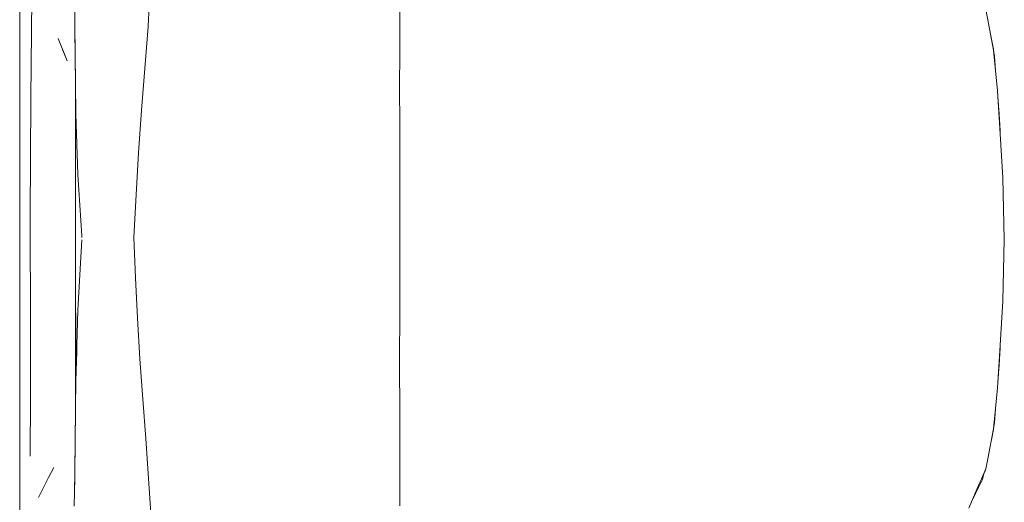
# Model space of a CAD drawing. Header units: millimetres. Extents: x -261 to 187, y -214 to 106.
# Tile 774 of 1056: x -206.12 to -205.348, y 12.146 to 12.525. Entities that reach past the tile are written whole.
import ezdxf

# ---------------------------------------------------------------- set-up
doc = ezdxf.new("R2010")
doc.units = ezdxf.units.MM
doc.header["$LTSCALE"] = 0.005
doc.header["$MEASUREMENT"] = 0
doc.layers.add('IFC-Elemento de mobília-Contorno', color=9, linetype='Continuous', lineweight=5)

msp = doc.modelspace()

# ---------------------------------------------------------------- linework, layer by layer
at = {"layer": 'IFC-Elemento de mobília-Contorno', "lineweight": 5}
for p, q in [((-206.11996, 12.46757), (-206.11986, 12.62101)), ((-206.11136, 12.46312), (-206.11021, 12.55562)), ((-206.07713, 12.54423), (-206.07685, 12.52338)), ((-206.0192, 12.51957), (-206.01845, 12.53561)), ((-205.82209, 12.49877), (-205.82208, 12.53457)), ((-205.36269, 12.53239), (-205.36114, 12.52455)), ((-206.07685, 12.52338), (-206.0767, 12.51204)), ((-206.07684, 12.52313), (-206.07682, 12.52103)), ((-206.07682, 12.52103), (-206.07651, 12.49789)), ((-206.02176, 12.48658), (-206.0192, 12.51957)), ((-205.36114, 12.52455), (-205.35648, 12.50101)), ((-206.0767, 12.51204), (-206.07655, 12.50069)), ((-205.35864, 12.51194), (-205.35656, 12.50161)), ((-205.3586, 12.51175), (-205.35817, 12.50958)), ((-205.3586, 12.51175), (-205.35817, 12.50958)), ((-206.08993, 12.51004), (-206.08286, 12.49263)), ((-205.35817, 12.50958), (-205.35656, 12.50161)), ((-206.08639, 12.50133), (-206.08286, 12.49263)), ((-206.07655, 12.50069), (-206.07647, 12.49511)), ((-206.07651, 12.49789), (-206.0762, 12.47426)), ((-205.82212, 12.47212), (-205.82209, 12.49877)), ((-205.35656, 12.50161), (-205.35649, 12.50108)), ((-205.35648, 12.50101), (-205.35495, 12.48495)), ((-205.35648, 12.50101), (-205.35587, 12.49615)), ((-205.35587, 12.49615), (-205.35495, 12.48495)), ((-206.07645, 12.49355), (-206.07623, 12.47632)), ((-206.02439, 12.45377), (-206.02176, 12.48658)), ((-205.35495, 12.48495), (-205.35343, 12.46889)), ((-206.07623, 12.2152), (-206.07623, 12.47632)), ((-206.0762, 12.47426), (-206.07592, 12.4511)), ((-206.11996, 12.46757), (-206.11995, 12.25763)), ((-205.82212, 12.47212), (-205.82208, 12.44228)), ((-205.35343, 12.46889), (-205.35236, 12.45213)), ((-205.35341, 12.46858), (-205.3534, 12.46846)), ((-205.3534, 12.46846), (-205.35247, 12.45398)), ((-206.11166, 12.37074), (-206.11136, 12.46312)), ((-206.07592, 12.4511), (-206.07439, 12.40345)), ((-206.02677, 12.4205), (-206.02439, 12.45377)), ((-205.35251, 12.45447), (-205.35223, 12.451)), ((-205.35236, 12.45213), (-205.35129, 12.43537)), ((-205.35223, 12.451), (-205.35129, 12.43537)), ((-205.35223, 12.451), (-205.35142, 12.43756)), ((-205.82208, 12.44228), (-205.82208, 12.40612)), ((-205.35142, 12.43756), (-205.35138, 12.43679)), ((-205.35129, 12.43537), (-205.3494, 12.40084)), ((-206.0287, 12.38762), (-206.02677, 12.4205)), ((-206.07439, 12.40345), (-206.07131, 12.35544)), ((-205.8221, 12.37071), (-205.82208, 12.40612)), ((-205.3494, 12.40084), (-205.34814, 12.35249)), ((-205.3494, 12.40084), (-205.34814, 12.35249)), ((-206.03051, 12.35415), (-206.0287, 12.38762)), ((-206.11166, 12.37074), (-206.11146, 12.2826)), ((-205.8221, 12.37071), (-205.82209, 12.33863)), ((-206.07278, 12.32467), (-206.07131, 12.35232)), ((-206.07131, 12.35544), (-206.07115, 12.35415)), ((-206.07131, 12.35544), (-206.07123, 12.35479)), ((-206.07123, 12.35479), (-206.07115, 12.35415)), ((-206.03051, 12.35415), (-206.02914, 12.3223)), ((-205.3494, 12.30414), (-205.34814, 12.35249)), ((-205.82209, 12.30116), (-205.82209, 12.33863)), ((-206.07426, 12.29702), (-206.07278, 12.32467)), ((-206.02914, 12.3223), (-206.02771, 12.29078)), ((-205.35129, 12.2696), (-205.3494, 12.30414)), ((-206.07509, 12.26951), (-206.07426, 12.29702)), ((-205.82213, 12.25208), (-205.82209, 12.30116)), ((-206.07592, 12.242), (-206.07592, 12.29486)), ((-206.02771, 12.29078), (-206.02572, 12.25891)), ((-206.11146, 12.2826), (-206.11143, 12.22933)), ((-206.07592, 12.242), (-206.07523, 12.26472)), ((-206.07523, 12.26472), (-206.07509, 12.26951)), ((-205.35236, 12.25284), (-205.35129, 12.2696)), ((-205.35223, 12.25397), (-205.35129, 12.2696)), ((-205.35223, 12.25397), (-205.35142, 12.26741)), ((-205.35142, 12.26741), (-205.35138, 12.26818)), ((-206.11995, 12.25763), (-206.11987, 12.09001)), ((-206.02572, 12.25891), (-206.02354, 12.22739)), ((-205.82213, 12.25208), (-205.82209, 12.22006)), ((-205.35343, 12.23609), (-205.35236, 12.25284)), ((-205.3534, 12.23651), (-205.35247, 12.25099)), ((-205.35251, 12.25052), (-205.35223, 12.25397)), ((-206.07617, 12.22053), (-206.07592, 12.242)), ((-205.35495, 12.22003), (-205.35343, 12.23609)), ((-205.35341, 12.23639), (-205.3534, 12.23651)), ((-205.35341, 12.23639), (-205.3534, 12.23651)), ((-205.35341, 12.23639), (-205.3534, 12.23651)), ((-206.11186, 12.18253), (-206.11143, 12.22933)), ((-206.02354, 12.22739), (-206.02113, 12.19649)), ((-206.07623, 12.21522), (-206.07617, 12.22053)), ((-205.82209, 12.1856), (-205.82209, 12.22006)), ((-205.35648, 12.20396), (-205.35495, 12.22003)), ((-205.35587, 12.20882), (-205.35495, 12.22003)), ((-206.07643, 12.19914), (-206.07623, 12.2152)), ((-206.07643, 12.19849), (-206.07625, 12.21361)), ((-205.36114, 12.18043), (-205.35648, 12.20396)), ((-205.35817, 12.19539), (-205.35656, 12.20337)), ((-205.35656, 12.20337), (-205.35649, 12.20389)), ((-205.35648, 12.20396), (-205.35587, 12.20882)), ((-206.07656, 12.18888), (-206.07643, 12.19914)), ((-206.07651, 12.19265), (-206.07643, 12.19849)), ((-206.02113, 12.19649), (-206.01887, 12.16499)), ((-206.07671, 12.17708), (-206.07656, 12.18888)), ((-206.0767, 12.17737), (-206.0766, 12.18576)), ((-205.82209, 12.1856), (-205.82208, 12.14369)), ((-205.36269, 12.17258), (-205.36114, 12.18043)), ((-206.09726, 12.16583), (-206.09327, 12.17369)), ((-206.07687, 12.16527), (-206.07671, 12.17708)), ((-206.07676, 12.17351), (-206.0767, 12.17737)), ((-205.366, 12.16489), (-205.36269, 12.17258)), ((-205.363, 12.17147), (-205.36284, 12.17225)), ((-206.10524, 12.15011), (-206.09726, 12.16583)), ((-206.07705, 12.15437), (-206.07687, 12.16527)), ((-206.01887, 12.16499), (-206.01794, 12.14967)), ((-205.36931, 12.15719), (-205.366, 12.16489)), ((-205.36788, 12.15913), (-205.36525, 12.16431)), ((-205.36525, 12.16431), (-205.36428, 12.16889)), ((-205.36442, 12.16821), (-205.363, 12.17147)), ((-206.0771, 12.15143), (-206.077, 12.15649)), ((-206.077, 12.15649), (-206.07692, 12.16221)), ((-205.37593, 12.14181), (-205.36931, 12.15719)), ((-205.37262, 12.1495), (-205.36931, 12.15719)), ((-205.37053, 12.15391), (-205.36788, 12.15913)), ((-205.37052, 12.15394), (-205.36788, 12.15913)), ((-206.07723, 12.14345), (-206.07705, 12.15437)), ((-206.01794, 12.14967), (-206.017, 12.13435)), ((-205.37278, 12.14914), (-205.37052, 12.15394)), ((-205.37262, 12.1495), (-205.37054, 12.15391))]:
    msp.add_line(p, q, dxfattribs=at)

doc.saveas('drawing.dxf')
